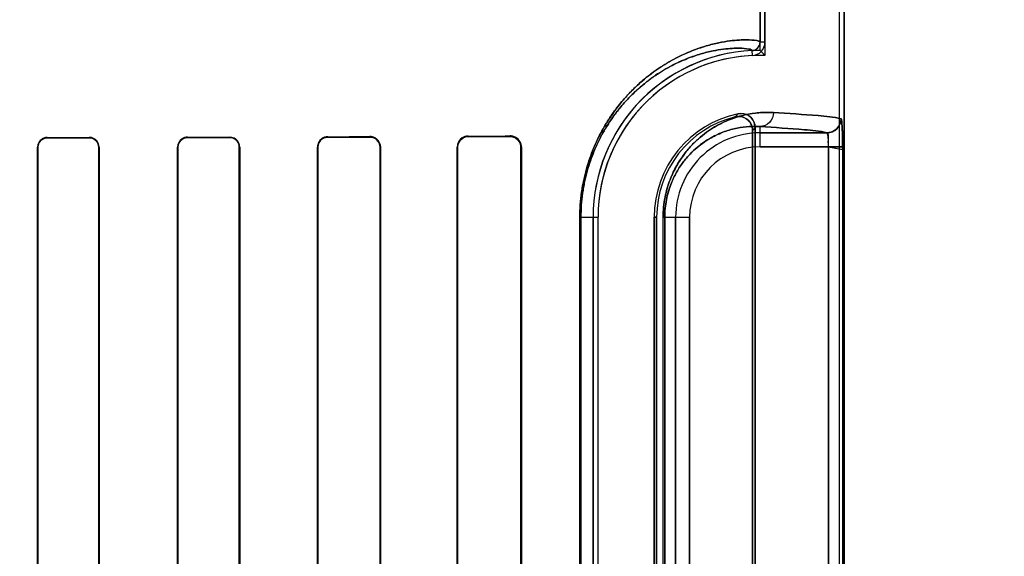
# Model space of a CAD drawing. Header units: millimetres. Extents: x 0 to 297, y 0 to 210.
# Tile 362 of 455: x 242.733 to 242.979, y 157.406 to 157.54. Entities that reach past the tile are written whole.
import ezdxf

# ---------------------------------------------------------------- set-up
doc = ezdxf.new("R2010")
doc.units = ezdxf.units.MM
doc.header["$LTSCALE"] = 16.335
doc.layers.get('0').update_dxf_attribs({"linetype": 'CONTINUOUS'})
for name, color, linetype in [('AXES_REF', 7, 'CONTINUOUS'), ('INTFCLR_1', 7, 'CONTINUOUS'), ('INTFCLR_72935', 7, 'CONTINUOUS')]:
    doc.layers.add(name, color=color, linetype=linetype)

msp = doc.modelspace()

# ---------------------------------------------------------------- linework, layer by layer
at = {"color": 7, "linetype": 'Continuous'}
for radius in [6.787079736, 6.7865, 6.743039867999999]:
    msp.add_circle((241.4889104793, 154.7114782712), radius, dxfattribs=at)
msp.add_arc((241.4889104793, 154.7114782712), 6.72, 278.2771290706, 261.7228709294, dxfattribs=at)
at = {"layer": 'AXES_REF', "color": 9, "linetype": 'Continuous'}
msp.add_circle((241.4889104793, 154.7114782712), 4.150003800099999, dxfattribs=at)
at = {"layer": 'AXES_REF', "color": 7, "linetype": 'Continuous'}
msp.add_arc((241.4889104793, 154.7114782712), 6.874, 113.0826847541, 66.9173152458, dxfattribs=at)
at = {"layer": 'AXES_REF', "color": 9, "linetype": 'Continuous'}
msp.add_arc((241.4889104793, 154.7114782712), 6.191158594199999, 94.4118118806, 85.5881881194, dxfattribs=at)
at = {"layer": 'INTFCLR_1', "color": 6, "linetype": 'Continuous'}
for p, q in [((242.9379582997, 159.0304801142), (242.9379582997, 157.1614683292)), ((242.9391925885, 159.0304683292), (242.9391925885, 157.1614683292)), ((242.9181925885, 158.3777818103), (242.9181925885, 157.5341548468)), ((242.9194268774, 157.534154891), (242.9194268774, 158.3777818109)), ((242.916345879, 157.300812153), (242.916345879, 157.5121245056)), ((242.9169582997, 157.5128924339), (242.9169582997, 157.3000442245)), ((242.737955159, 157.5079683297), (242.737955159, 157.3049683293)), ((242.7380392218, 157.5079683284), (242.7380392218, 157.3049683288)), ((242.7532036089, 157.3049683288), (242.7532036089, 157.5079683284)), ((242.7532904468, 157.3049683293), (242.7532904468, 157.5079683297)), ((242.7728738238, 157.5079683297), (242.7728738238, 157.3049683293)), ((242.7729640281, 157.5079683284), (242.7729640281, 157.3049683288)), ((242.7882873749, 157.3049683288), (242.7882873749, 157.5079683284)), ((242.7883817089, 157.3049683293), (242.7883817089, 157.5079683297)), ((242.8077693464, 157.5079683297), (242.8077693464, 157.3049683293)), ((242.8078688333, 157.5079683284), (242.8078688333, 157.3049683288)), ((242.8233938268, 157.3049683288), (242.8233938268, 157.5079683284)), ((242.8234999, 157.3049683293), (242.8234999, 157.5079683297)), ((242.8426325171, 157.5079683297), (242.8426325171, 157.3049683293)), ((242.8427473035, 157.5079683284), (242.8427473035, 157.3049683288)), ((242.8585317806, 157.3049683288), (242.8585317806, 157.5079683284)), ((242.8586586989, 157.3049683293), (242.8586586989, 157.5079683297)), ((242.876555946, 157.4904683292), (242.876555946, 157.3224683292)), ((242.8777902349, 157.3224683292), (242.8777902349, 157.4904683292)), ((242.8917902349, 157.3224683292), (242.8917902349, 157.4904683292)), ((242.8924026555, 157.4904683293), (242.8924026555, 157.3224683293))]:
    msp.add_line(p, q, dxfattribs=at)
at = {"layer": 'INTFCLR_1', "color": 9, "linetype": 'Continuous'}
for p, q in [((242.9194268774, 157.5341546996), (242.9181925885, 157.5341546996)), ((242.916193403, 157.5320569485), (242.9162526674, 157.5308240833)), ((242.9181925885, 157.5080288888), (242.9181925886, 157.513099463)), ((242.740356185, 157.5102897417), (242.740356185, 157.5103743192)), ((242.750856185, 157.5103970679), (242.750856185, 157.5103108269)), ((242.775356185, 157.5103663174), (242.775356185, 157.5104572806)), ((242.785856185, 157.5104864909), (242.785856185, 157.5103930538)), ((242.810356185, 157.5104633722), (242.810356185, 157.5105640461)), ((242.820856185, 157.5106019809), (242.820856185, 157.5104973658)), ((242.845356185, 157.5105876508), (242.845356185, 157.5107045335)), ((242.855856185, 157.5107561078), (242.855856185, 157.510631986)), ((242.9349151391, 157.5115283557), (242.9181925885, 157.5115283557)), ((242.7379551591, 157.5079683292), (242.7380392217, 157.5079683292)), ((242.7532036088, 157.5079683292), (242.7532904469, 157.5079683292)), ((242.772873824, 157.5079683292), (242.7729640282, 157.5079683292)), ((242.7882873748, 157.5079683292), (242.7883817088, 157.5079683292)), ((242.8077693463, 157.5079683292), (242.8078688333, 157.5079683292)), ((242.8233938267, 157.5079683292), (242.8234999, 157.5079683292)), ((242.8426325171, 157.5079683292), (242.8427473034, 157.5079683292)), ((242.8585317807, 157.5079683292), (242.8586586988, 157.5079683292)), ((242.9181925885, 157.5080288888), (242.9387884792, 157.5080288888)), ((242.9352921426, 157.3049077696), (242.9352921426, 157.5080288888)), ((242.9387884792, 157.5080288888), (242.9387884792, 157.3049077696)), ((242.8732516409, 157.3224683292), (242.8732516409, 157.4904683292)), ((242.8732516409, 157.4904683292), (242.8777902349, 157.4904683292)), ((242.8735098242, 157.4904683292), (242.8735098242, 157.3224683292)), ((242.8917902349, 157.4904683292), (242.8924026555, 157.4904683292)), ((242.8940143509, 157.3224683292), (242.8940143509, 157.4904683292)), ((242.8940143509, 157.4904683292), (242.900632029, 157.4904683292)), ((242.8944233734, 157.4904683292), (242.8944233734, 157.3224683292)), ((242.897132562, 157.4904683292), (242.897132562, 157.3224683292)), ((242.900632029, 157.3224683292), (242.900632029, 157.4904683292))]:
    msp.add_line(p, q, dxfattribs=at)
at = {"layer": 'INTFCLR_1', "color": 7, "linetype": 'Continuous'}
msp.add_lwpolyline([(242.8567090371, 157.5104957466), (242.8566215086, 157.5105232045), (242.8565319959, 157.5105479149), (242.8564405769, 157.5105697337), (242.8563473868, 157.5105885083), (242.8562524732, 157.5106041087), (242.8561557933, 157.510616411), (242.8560574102, 157.5106252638), (242.8559574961, 157.5106305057), (242.855856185, 157.510631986)], dxfattribs=at)
at = {"layer": 'INTFCLR_1', "color": 6, "linetype": 'Continuous'}
for centre, radius, start, end in [((242.9160924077, 157.5341546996), 0.0021001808, 272.7555668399, 360), ((242.9160924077, 157.5341546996), 0.0033344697, 272.7547928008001, 1.58865e-05), ((242.9181925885, 157.4904683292), 0.0416366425, 92.75211805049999, 179.9999999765), ((242.9181925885, 157.4904683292), 0.0404023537, 92.7521172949, 179.9999985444), ((242.9181925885, 157.4904683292), 0.0264023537, 101.8889180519, 179.9999977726), ((242.9181925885, 157.4904683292), 0.025789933, 103.835236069, 179.999999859)]:
    msp.add_arc(centre, radius, start, end, dxfattribs=at)
at = {"layer": 'INTFCLR_1', "color": 9, "linetype": 'Continuous'}
for centre, radius, start, end in [((242.9620838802, 157.4703674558), 0.0674069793, 137.0401802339, 137.9559483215), ((242.9618619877, 157.4764537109), 0.0578283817, 140.9411471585, 141.9143409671), ((242.9181925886, 157.4904683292), 0.0210600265, 89.99999999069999, 179.9999999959), ((242.9181925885, 157.4904683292), 0.0175605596, 90.00000006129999, 179.9999997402)]:
    msp.add_arc(centre, radius, start, end, dxfattribs=at)
at = {"layer": 'INTFCLR_1', "color": 6, "linetype": 'Continuous'}
for major_axis, ratio, start_param, end_param in [((0.3650864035, 0), 0.0034906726, -1.0322457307, -0.9983944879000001), ((0.3860864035, 0), 0.0034906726, -1.0644388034, -1.0330623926), ((0.3650864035, 0), 0.0034906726, -0.9162996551, -0.8795209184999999), ((0.3860864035, 0), 0.0034906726, -0.9573995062, -0.9237350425), ((0.3650864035, 0), 0.0034906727, -0.7888979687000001, -0.7475038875), ((0.3860864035, 0), 0.0034906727, -0.8415583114, -0.8044638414), ((0.3650864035, 0), 0.0034906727, -0.642674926, -0.5930216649), ((0.3860864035, 0), 0.0034906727, -0.7121557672, -0.6694696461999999)]:
    msp.add_ellipse((242.553106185, 157.5114683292), major_axis=major_axis, ratio=ratio, start_param=start_param, end_param=end_param, dxfattribs=at)
at = {"layer": 'INTFCLR_1', "color": 9, "linetype": 'Continuous'}
for points, knots in [([(242.918192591, 157.534154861), (242.9181926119, 157.5342518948), (242.9178498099, 157.5344452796), (242.916817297, 157.5346490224), (242.915079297, 157.5347622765), (242.9128676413, 157.5346932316), (242.9105348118, 157.5344665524), (242.9077765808, 157.5339995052), (242.9052186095, 157.5333590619), (242.9029679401, 157.5326436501), (242.9004108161, 157.5317002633), (242.8969581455, 157.5301237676), (242.8934521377, 157.5280359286), (242.8909279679, 157.5262087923), (242.8893988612, 157.5249837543), (242.8877857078, 157.5235970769), (242.8857431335, 157.5216356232), (242.8833280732, 157.5189252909), (242.8813856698, 157.5163336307), (242.8798703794, 157.5139955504), (242.8783215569, 157.5113276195), (242.8769145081, 157.5083902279), (242.8758630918, 157.505624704), (242.8752962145, 157.5039062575), (242.8747572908, 157.5020846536), (242.8742958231, 157.5001960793), (242.8739197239, 157.4982460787), (242.8734343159, 157.4951745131), (242.8732516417, 157.4925624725), (242.8732516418, 157.4904683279)], [0, 0, 0, 0, 0.0041250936, 0.0132564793, 0.0482716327, 0.075090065, 0.1080986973, 0.1475742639, 0.1940030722, 0.2200359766, 0.2479478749, 0.3098346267, 0.3811008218, 0.4210070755, 0.4422222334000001, 0.46437903, 0.5114245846, 0.562487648, 0.6185464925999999, 0.6489140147, 0.6808923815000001, 0.7496495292, 0.7870559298, 0.8066095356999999, 0.8265636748, 0.8678037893, 0.8891910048, 0.9109738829, 1, 1, 1, 1]), ([(242.9161934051, 157.5320569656), (242.9161937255, 157.5321514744), (242.9158759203, 157.532347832), (242.9148869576, 157.5325550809), (242.9132444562, 157.532676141), (242.9111443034, 157.5326215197), (242.908931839, 157.5324151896), (242.9063142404, 157.5319793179), (242.9038864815, 157.5313759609), (242.9017499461, 157.5306994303), (242.8993215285, 157.5298054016), (242.8960417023, 157.5283079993), (242.8927114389, 157.5263217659), (242.8903137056, 157.5245821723), (242.888860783, 157.5234151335), (242.8873275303, 157.5220934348), (242.8853859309, 157.5202231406), (242.8830902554, 157.5176379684), (242.8812439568, 157.5151654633), (242.8798035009, 157.5129343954), (242.8783306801, 157.5103874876), (242.8769928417, 157.5075831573), (242.8758345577, 157.5045239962), (242.8750454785, 157.5019892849), (242.8745028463, 157.4997590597), (242.8741451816, 157.497896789), (242.873683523, 157.4949630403), (242.8735098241, 157.4924684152), (242.8735098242, 157.4904683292)], [0, 0, 0, 0, 0.004220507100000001, 0.0133546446, 0.0482658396, 0.0749773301, 0.1078559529, 0.147184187, 0.193454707, 0.2194070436, 0.2472394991, 0.3089771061, 0.3801211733, 0.4199834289, 0.4411824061, 0.463327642, 0.5103666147, 0.5614497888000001, 0.6175621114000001, 0.6479715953, 0.6800034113, 0.7489049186, 0.7864046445, 0.8260157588, 0.8673774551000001, 0.8888305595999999, 0.9106821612, 1, 1, 1, 1]), ([(242.921532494, 157.51659893), (242.9204725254, 157.5166574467), (242.9182526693, 157.5166417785), (242.9147955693, 157.5161693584), (242.9110886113, 157.5151219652), (242.9079123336, 157.5136652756), (242.9053084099, 157.5120446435), (242.9036369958, 157.5107722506), (242.9023025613, 157.5095889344), (242.9009135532, 157.508218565), (242.8991982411, 157.5062091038), (242.8976557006, 157.5038693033), (242.8965171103, 157.5016888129), (242.8957070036, 157.4998028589), (242.8950051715, 157.4977166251), (242.8944549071, 157.4954446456), (242.8940971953, 157.493006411), (242.8940143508, 157.49132689), (242.8940143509, 157.490468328)], [0, 0, 0, 0, 0.0750536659, 0.1564805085, 0.2459796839, 0.3464559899, 0.4023291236, 0.4625807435, 0.4947026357, 0.5283756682, 0.6004715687, 0.6810517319, 0.7259046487, 0.7742538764, 0.8260146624, 0.8813433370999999, 0.9392998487, 1, 1, 1, 1]), ([(242.921532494, 157.51659893), (242.9215280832, 157.5157132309), (242.9208481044, 157.5138956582), (242.9190497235, 157.5131041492), (242.9181925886, 157.513099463)], [0, 0, 0, 0, 0.5081941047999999, 1, 1, 1, 1]), ([(242.9384080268, 157.5150278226), (242.9365528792, 157.5155303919), (242.9308714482, 157.5159581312), (242.9252573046, 157.5163932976), (242.921532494, 157.51659893)], [0, 0, 0, 0, 0.3400295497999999, 1, 1, 1, 1]), ([(242.9181925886, 157.513099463), (242.9172826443, 157.5131577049), (242.9153745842, 157.5131601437), (242.9123983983, 157.5127717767), (242.9092015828, 157.5118826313), (242.9064589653, 157.5106320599), (242.9042089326, 157.5092342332), (242.9024343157, 157.5078837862), (242.9006601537, 157.5062199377), (242.8989177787, 157.5041740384), (242.8975814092, 157.502140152), (242.8965944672, 157.5002436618), (242.8958918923, 157.4986019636), (242.8952831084, 157.496784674), (242.8948055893, 157.4948049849), (242.8944952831, 157.4926804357), (242.8944233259, 157.4912166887), (242.8944233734, 157.4904683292)], [0, 0, 0, 0, 0.0744477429, 0.1553151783, 0.2443339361, 0.3444117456, 0.4002041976, 0.4603600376, 0.5261873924, 0.5984175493, 0.6792891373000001, 0.724268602, 0.7728488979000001, 0.8249350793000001, 0.8805719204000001, 0.9388974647, 1, 1, 1, 1]), ([(242.9181925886, 157.513099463), (242.921883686, 157.5128938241), (242.927446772, 157.5124587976), (242.9330776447, 157.5120307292), (242.9349151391, 157.5115283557)], [0, 0, 0, 0, 0.659940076, 1, 1, 1, 1])]:
    msp.add_open_spline(points, degree=3, knots=knots, dxfattribs=at)
at = {"layer": 'INTFCLR_1', "color": 6, "linetype": 'Continuous'}
for points, knots in [([(242.916345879, 157.5121245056), (242.916345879, 157.5126960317), (242.9160538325, 157.5138537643), (242.9146196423, 157.5154450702), (242.9129292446, 157.5157326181), (242.9120254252, 157.5155100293)], [0, 0, 0, 0, 0.2761842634, 0.5501881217, 1, 1, 1, 1]), ([(242.9127533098, 157.5163043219), (242.9133015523, 157.5164197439), (242.9144737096, 157.516378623), (242.9163040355, 157.5153462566), (242.9169582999, 157.5138038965), (242.9169582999, 157.5128924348)], [0, 0, 0, 0, 0.2757365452, 0.5514172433, 1, 1, 1, 1]), ([(242.740356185, 157.5103743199), (242.7397759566, 157.5103731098), (242.7385057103, 157.5098964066), (242.737955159, 157.5086139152), (242.737955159, 157.5079683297)], [0, 0, 0, 0, 0.4733419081, 1, 1, 1, 1]), ([(242.7403561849, 157.5102897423), (242.7398825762, 157.5102888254), (242.7386742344, 157.5099223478), (242.7380392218, 157.5086738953), (242.7380392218, 157.5079683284)], [0, 0, 0, 0, 0.4016443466, 1, 1, 1, 1]), ([(242.7532904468, 157.5079683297), (242.7532904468, 157.5084875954), (242.7528833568, 157.5097605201), (242.7515749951, 157.5103986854), (242.7508561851, 157.5103970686)], [0, 0, 0, 0, 0.4194128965, 1, 1, 1, 1]), ([(242.7532036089, 157.5079683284), (242.7532036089, 157.5084732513), (242.7528066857, 157.5097017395), (242.7515454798, 157.5103122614), (242.750856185, 157.5103108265)], [0, 0, 0, 0, 0.4228059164, 1, 1, 1, 1]), ([(242.7753561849, 157.5104572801), (242.7748848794, 157.5104560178), (242.7735981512, 157.5100993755), (242.7728738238, 157.5087580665), (242.7728738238, 157.5079683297)], [0, 0, 0, 0, 0.3737436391, 1, 1, 1, 1]), ([(242.7753561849, 157.5103663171), (242.7749077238, 157.510365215), (242.7736690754, 157.5100273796), (242.7729640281, 157.5087344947), (242.7729640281, 157.5079683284)], [0, 0, 0, 0, 0.3692176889, 1, 1, 1, 1]), ([(242.7883817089, 157.5079683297), (242.7883817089, 157.5084883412), (242.7879787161, 157.5098046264), (242.7866192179, 157.5104886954), (242.785856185, 157.5104864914)], [0, 0, 0, 0, 0.4052939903, 1, 1, 1, 1]), ([(242.7882873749, 157.5079683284), (242.7882873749, 157.5084769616), (242.7878911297, 157.5097459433), (242.7865832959, 157.5103949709), (242.785856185, 157.5103930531)], [0, 0, 0, 0, 0.4115998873, 1, 1, 1, 1]), ([(242.810356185, 157.5105640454), (242.8098366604, 157.5105622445), (242.8084896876, 157.5101607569), (242.8077693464, 157.5087654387), (242.8077693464, 157.5079683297)], [0, 0, 0, 0, 0.3945869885, 1, 1, 1, 1]), ([(242.810356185, 157.5104633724), (242.8098375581, 157.5104617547), (242.8085379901, 157.510056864), (242.8078688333, 157.5087168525), (242.8078688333, 157.5079683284)], [0, 0, 0, 0, 0.4092869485, 1, 1, 1, 1]), ([(242.8234999, 157.5079683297), (242.8234999, 157.5084722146), (242.8231202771, 157.5098413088), (242.8216921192, 157.5106051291), (242.820856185, 157.5106019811)], [0, 0, 0, 0, 0.3760825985, 1, 1, 1, 1]), ([(242.8233938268, 157.5079683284), (242.8233938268, 157.5084740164), (242.8230075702, 157.5097935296), (242.8216385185, 157.5104999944), (242.820856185, 157.5104973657)], [0, 0, 0, 0, 0.3926070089, 1, 1, 1, 1]), ([(242.8453561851, 157.5107045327), (242.8448516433, 157.5107021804), (242.8434423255, 157.5103214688), (242.8426325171, 157.508847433), (242.8426325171, 157.5079683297)], [0, 0, 0, 0, 0.3646493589, 1, 1, 1, 1]), ([(242.8453561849, 157.5105876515), (242.8448916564, 157.5105857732), (242.8435460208, 157.5102400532), (242.8427473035, 157.5088270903), (242.8427473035, 157.5079683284)], [0, 0, 0, 0, 0.3510423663, 1, 1, 1, 1]), ([(242.8586586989, 157.5079683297), (242.8586586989, 157.5084500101), (242.8583074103, 157.5098884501), (242.8567890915, 157.5107609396), (242.8558561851, 157.5107561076)], [0, 0, 0, 0, 0.3405065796, 1, 1, 1, 1])]:
    msp.add_open_spline(points, degree=3, knots=knots, dxfattribs=at)
at = {"layer": 'INTFCLR_1', "color": 7, "linetype": 'Continuous'}
for points, knots in [([(242.9383651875, 157.5150721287), (242.9383683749, 157.5144013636), (242.9380226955, 157.5132193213), (242.9367161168, 157.5118992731), (242.9355388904, 157.5115473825), (242.9348727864, 157.511550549)], [0, 0, 0, 0, 0.3692997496, 0.633266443, 1, 1, 1, 1]), ([(242.9349151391, 157.5115283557), (242.9358062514, 157.5115293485), (242.9376623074, 157.5122786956), (242.9384070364, 157.5141355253), (242.9384080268, 157.5150278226)], [0, 0, 0, 0, 0.4996677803, 1, 1, 1, 1]), ([(242.9383651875, 157.5150721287), (242.9385030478, 157.5152363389), (242.9386261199, 157.5137762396), (242.9387088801, 157.5129096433), (242.9387764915, 157.5104672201), (242.9387884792, 157.5089137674), (242.9387884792, 157.5080288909)], [0, 0, 0, 0, 0.090819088, 0.3065073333, 0.6251820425, 1, 1, 1, 1]), ([(242.9387884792, 157.5080288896), (242.9387884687, 157.5086759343), (242.9387821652, 157.5099203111), (242.9387410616, 157.5116642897), (242.9386925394, 157.5133586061), (242.9385523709, 157.5144450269), (242.9384080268, 157.5150278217)], [0, 0, 0, 0, 0.2764959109, 0.5316625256, 0.7456761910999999, 1, 1, 1, 1]), ([(242.8585317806, 157.5079683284), (242.8585319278, 157.5084315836), (242.8581933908, 157.509811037), (242.8567441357, 157.5106170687), (242.8558561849, 157.5106319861)], [0, 0, 0, 0, 0.3428139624, 1, 1, 1, 1]), ([(242.8585317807, 157.5079683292), (242.8585317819, 157.5084502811), (242.8582289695, 157.5095609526), (242.8572867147, 157.5103035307), (242.8567090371, 157.5104957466)], [0, 0, 0, 0, 0.4418459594, 1, 1, 1, 1]), ([(242.9352921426, 157.5080288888), (242.9352921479, 157.5082540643), (242.9352876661, 157.5091343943), (242.9352083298, 157.5103658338), (242.9351273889, 157.5111211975), (242.93495994, 157.5116022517), (242.9348727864, 157.511550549)], [0, 0, 0, 0, 0.1877948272, 0.7473227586, 0.9154867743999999, 1, 1, 1, 1]), ([(242.9352921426, 157.5080288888), (242.9352921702, 157.5086146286), (242.9350995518, 157.5095531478), (242.9355011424, 157.511448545), (242.9349151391, 157.5115283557)], [0, 0, 0, 0, 0.4975901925, 1, 1, 1, 1])]:
    msp.add_open_spline(points, degree=3, knots=knots, dxfattribs=at)
at = {"layer": 'INTFCLR_72935', "color": 6, "linetype": 'Continuous'}
for p, q in [((242.9379582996, 159.0304918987), (242.9379582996, 157.1614683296)), ((242.9391925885, 157.1614683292), (242.9391925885, 159.0304683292)), ((242.9181925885, 157.5321049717), (242.9181925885, 158.3798316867)), ((242.9194268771, 158.3810848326), (242.9194268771, 157.5308518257)), ((242.916345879, 157.5121245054), (242.916345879, 157.3008121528)), ((242.9169582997, 157.3000442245), (242.9169582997, 157.5128924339)), ((242.7379551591, 157.3049683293), (242.7379551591, 157.5079683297)), ((242.7380392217, 157.3049683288), (242.7380392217, 157.5079683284)), ((242.7532036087, 157.5079683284), (242.7532036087, 157.3049683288)), ((242.753290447, 157.5079683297), (242.753290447, 157.3049683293)), ((242.772873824, 157.3049683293), (242.772873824, 157.5079683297)), ((242.7729640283, 157.3049683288), (242.7729640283, 157.5079683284)), ((242.7882873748, 157.5079683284), (242.7882873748, 157.3049683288)), ((242.7883817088, 157.5079683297), (242.7883817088, 157.3049683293)), ((242.8077693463, 157.3049683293), (242.8077693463, 157.5079683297)), ((242.8078688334, 157.3049683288), (242.8078688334, 157.5079683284)), ((242.8233938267, 157.5079683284), (242.8233938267, 157.3049683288)), ((242.8234998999, 157.5079683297), (242.8234998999, 157.3049683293)), ((242.8426325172, 157.3049683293), (242.8426325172, 157.5079683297)), ((242.8427473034, 157.3049683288), (242.8427473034, 157.5079683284)), ((242.8585317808, 157.5079683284), (242.8585317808, 157.3049683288)), ((242.8586586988, 157.5079683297), (242.8586586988, 157.3049683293)), ((242.876555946, 157.3224683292), (242.876555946, 157.4904683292)), ((242.8777902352, 157.3224683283), (242.8777902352, 157.4904683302)), ((242.8917902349, 157.4904683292), (242.8917902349, 157.3224683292)), ((242.8924026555, 157.3224683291), (242.8924026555, 157.4904683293))]:
    msp.add_line(p, q, dxfattribs=at)
at = {"layer": 'INTFCLR_72935', "color": 9, "linetype": 'Continuous'}
for p, q in [((242.9181925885, 157.5080288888), (242.9181925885, 157.513099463)), ((242.740356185, 157.5103743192), (242.740356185, 157.5102897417)), ((242.750856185, 157.5103108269), (242.750856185, 157.5103970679)), ((242.775356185, 157.5104572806), (242.775356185, 157.5103663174)), ((242.785856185, 157.5103930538), (242.785856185, 157.5104864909)), ((242.810356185, 157.5105640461), (242.810356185, 157.5104633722)), ((242.820856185, 157.5104973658), (242.820856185, 157.5106019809)), ((242.845356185, 157.5107045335), (242.845356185, 157.5105876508)), ((242.855856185, 157.510631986), (242.855856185, 157.5107561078)), ((242.9181925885, 157.5115283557), (242.9349151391, 157.5115283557)), ((242.7380392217, 157.5079683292), (242.7379551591, 157.5079683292)), ((242.7532904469, 157.5079683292), (242.7532036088, 157.5079683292)), ((242.7729640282, 157.5079683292), (242.772873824, 157.5079683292)), ((242.7883817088, 157.5079683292), (242.7882873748, 157.5079683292)), ((242.8078688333, 157.5079683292), (242.8077693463, 157.5079683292)), ((242.8234999, 157.5079683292), (242.8233938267, 157.5079683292)), ((242.8427473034, 157.5079683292), (242.8426325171, 157.5079683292)), ((242.8586586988, 157.5079683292), (242.8585317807, 157.5079683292)), ((242.9352921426, 157.5080288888), (242.9181925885, 157.5080288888)), ((242.9352921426, 157.5080288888), (242.9352921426, 157.3049077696)), ((242.9387884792, 157.5080288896), (242.9387884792, 157.3049077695)), ((242.8732516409, 157.4904683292), (242.8777902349, 157.4904683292)), ((242.8732516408, 157.3224683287), (242.8732516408, 157.4904683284)), ((242.8735098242, 157.3224683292), (242.8735098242, 157.4904683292)), ((242.8924026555, 157.4904683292), (242.8917902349, 157.4904683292)), ((242.8940143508, 157.322468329), (242.8940143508, 157.49046833)), ((242.8940143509, 157.4904683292), (242.900632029, 157.4904683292)), ((242.8944233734, 157.3224683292), (242.8944233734, 157.4904683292)), ((242.897132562, 157.3224683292), (242.897132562, 157.4904683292)), ((242.900632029, 157.4904683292), (242.900632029, 157.3224683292))]:
    msp.add_line(p, q, dxfattribs=at)
at = {"layer": 'INTFCLR_72935', "color": 7, "linetype": 'Continuous'}
for p, q in [((242.9387884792, 157.5080288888), (242.9352921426, 157.5080288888)), ((242.9352921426, 157.5080288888), (242.9387899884, 157.5073526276))]:
    msp.add_line(p, q, dxfattribs=at)
for points in [[(242.8217280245, 157.51045698), (242.8216383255, 157.5104862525), (242.8215466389, 157.5105125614), (242.8214530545, 157.5105357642), (242.8213577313, 157.5105557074), (242.8212607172, 157.5105722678), (242.8211619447, 157.5105853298), (242.8210614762, 157.5105947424), (242.8209595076, 157.5106003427), (242.820856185, 157.5106019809)], [(242.8567254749, 157.5106218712), (242.8566392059, 157.510648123), (242.856550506, 157.5106719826), (242.856459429, 157.5106932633), (242.8563664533, 157.5107117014), (242.8562712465, 157.5107272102), (242.8561726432, 157.5107397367), (242.8560703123, 157.5107489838), (242.8559647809, 157.5107545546), (242.855856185, 157.5107561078)], [(242.855856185, 157.510631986), (242.8559515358, 157.5106306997), (242.8560477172, 157.5106259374), (242.8561445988, 157.510617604), (242.8562428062, 157.5106055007), (242.856341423, 157.5105895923), (242.8564380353, 157.5105702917), (242.8565317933, 157.5105479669), (242.8566233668, 157.5105226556), (242.8567126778, 157.5104945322)]]:
    msp.add_lwpolyline(points, dxfattribs=at)
at = {"layer": 'INTFCLR_72935', "color": 6, "linetype": 'Continuous'}
for centre, radius, start, end in [((242.9181925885, 157.4904683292), 0.0416366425, 90, 180.0000000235), ((242.8367836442, 157.4506866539), 0.1151362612, 44.1279839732, 45.0032982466), ((242.9181925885, 157.4904683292), 0.0404023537, 88.2493462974, 179.9999985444), ((242.9181925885, 157.4904683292), 0.0264023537, 101.8889180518, 179.9999977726), ((242.9181925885, 157.4904683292), 0.025789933, 103.8352360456, 179.9999997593)]:
    msp.add_arc(centre, radius, start, end, dxfattribs=at)
at = {"layer": 'INTFCLR_72935', "color": 9, "linetype": 'Continuous'}
for centre, radius, start, end in [((242.962083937, 157.4703674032), 0.0674070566, 137.0401804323, 137.9559474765), ((242.9618620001, 157.4764537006), 0.0578283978, 140.9411469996, 141.9143405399), ((242.9181925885, 157.4904683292), 0.0210600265, 90.0000000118, 180.0000000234), ((242.9181925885, 157.4904683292), 0.0175605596, 90.00000006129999, 179.9999997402)]:
    msp.add_arc(centre, radius, start, end, dxfattribs=at)
at = {"layer": 'INTFCLR_72935', "color": 6, "linetype": 'Continuous'}
for major_axis, ratio, start_param, end_param in [((0.3650864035, 0), 0.0034906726, -1.0322457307, -0.9983944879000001), ((0.3860864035, 0), 0.0034906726, -1.0644388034, -1.0330623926), ((0.3650864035, 0), 0.0034906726, -0.9162996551, -0.8795209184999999), ((0.3860864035, 0), 0.0034906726, -0.9573995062, -0.9237350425), ((0.3650864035, 0), 0.0034906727, -0.7888979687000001, -0.7475038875), ((0.3860864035, 0), 0.0034906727, -0.8415583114, -0.8044638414), ((0.3650864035, 0), 0.0034906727, -0.642674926, -0.5930216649), ((0.3860864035, 0), 0.0034906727, -0.7121557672, -0.6694696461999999)]:
    msp.add_ellipse((242.553106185, 157.5114683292), major_axis=major_axis, ratio=ratio, start_param=start_param, end_param=end_param, dxfattribs=at)
at = {"layer": 'INTFCLR_72935', "color": 9, "linetype": 'Continuous'}
for points, knots in [([(242.8732516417, 157.490468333), (242.873251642, 157.4925601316), (242.8734339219, 157.4951694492), (242.87391813, 157.4982367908), (242.8742927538, 157.5001815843), (242.874860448, 157.5025090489), (242.8756865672, 157.5051575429), (242.87690001, 157.5083563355), (242.8783017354, 157.5112890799), (242.8798448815, 157.513953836), (242.8813599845, 157.5162975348), (242.8829552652, 157.5184299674), (242.8846040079, 157.5203575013), (242.8861799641, 157.5220548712), (242.8888118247, 157.5245829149), (242.8925584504, 157.5275021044), (242.8963358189, 157.5297543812), (242.8991649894, 157.5311316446), (242.901681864, 157.5322007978), (242.9045902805, 157.5332023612), (242.9077941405, 157.5340035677), (242.9105622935, 157.5344704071), (242.9128992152, 157.5346954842), (242.915104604, 157.5347616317), (242.916830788, 157.5346471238), (242.917855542, 157.534443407), (242.9181926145, 157.534250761), (242.9181925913, 157.5341548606)], [0, 0, 0, 0, 0.0889297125, 0.1106979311, 0.1320162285, 0.1731128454, 0.2124730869, 0.2498857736, 0.3184953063, 0.3503447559, 0.3807559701, 0.4371029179, 0.4633859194, 0.4885674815, 0.5355457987, 0.6184007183, 0.6898544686, 0.7220801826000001, 0.7521192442, 0.8060667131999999, 0.8526634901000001, 0.8923374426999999, 0.9253922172, 0.9521387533, 0.9869002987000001, 0.9959229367, 1, 1, 1, 1]), ([(242.8735098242, 157.4904683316), (242.8735098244, 157.492466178), (242.8736831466, 157.4949581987), (242.8741436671, 157.4978879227), (242.8744999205, 157.4997451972), (242.8750397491, 157.5019677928), (242.8758253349, 157.5044968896), (242.8769790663, 157.5075508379), (242.8783118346, 157.5103506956), (242.8797792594, 157.5128945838), (242.8812195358, 157.5151310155), (242.8827360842, 157.5171656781), (242.8843035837, 157.5190045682), (242.8858013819, 157.5206231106), (242.888301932, 157.523032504), (242.8918615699, 157.5258133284), (242.8954510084, 157.5279568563), (242.8981386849, 157.529265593), (242.900528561, 157.5302800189), (242.903289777, 157.5312282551), (242.9063309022, 157.5319831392), (242.9089579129, 157.5324187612), (242.9111742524, 157.5326235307), (242.9132684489, 157.5326753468), (242.9148998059, 157.5325532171), (242.9158812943, 157.5323458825), (242.9161937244, 157.5321503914), (242.9161934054, 157.5320569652)], [0, 0, 0, 0, 0.08922075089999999, 0.1110575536, 0.1324414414, 0.1736590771, 0.2131269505, 0.2506329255, 0.319386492, 0.3512892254, 0.3817425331, 0.4381432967, 0.4644401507, 0.4896280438, 0.5365996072, 0.6193826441, 0.6907139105, 0.7228668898, 0.7528287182, 0.8066156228, 0.8530532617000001, 0.8925788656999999, 0.9255032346, 0.9521430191, 0.986801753, 0.9958277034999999, 1, 1, 1, 1]), ([(242.8940143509, 157.4904683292), (242.8940143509, 157.4913175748), (242.8940961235, 157.4929936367), (242.894450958, 157.4954246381), (242.895000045, 157.4976980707), (242.8956972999, 157.4997769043), (242.8965025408, 157.5016575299), (242.8973831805, 157.5033501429), (242.8983173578, 157.5048738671), (242.8995747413, 157.5066500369), (242.9012051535, 157.5085603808), (242.9032503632, 157.5104769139), (242.9052921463, 157.5120331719), (242.9078889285, 157.51365236), (242.9110596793, 157.515111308), (242.9142259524, 157.5160100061), (242.9166207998, 157.5164190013), (242.9188332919, 157.5166457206), (242.9204699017, 157.5166575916), (242.9215324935, 157.51659893)], [0, 0, 0, 0, 0.0600375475, 0.1184073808, 0.1734336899, 0.2251567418, 0.2732358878, 0.3179126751, 0.3599266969, 0.3994875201, 0.47167102, 0.537033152, 0.5972817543, 0.6528632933, 0.7531314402, 0.8428522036, 0.8846845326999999, 0.9247655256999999, 1, 1, 1, 1]), ([(242.9215324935, 157.51659893), (242.9215280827, 157.515713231), (242.9208481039, 157.5138956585), (242.9190497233, 157.5131041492), (242.9181925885, 157.513099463)], [0, 0, 0, 0, 0.5081941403, 1, 1, 1, 1]), ([(242.9215324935, 157.51659893), (242.9252573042, 157.5163932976), (242.9308714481, 157.5159581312), (242.9365528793, 157.5155303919), (242.9384080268, 157.5150278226)], [0, 0, 0, 0, 0.6599704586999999, 1, 1, 1, 1]), ([(242.8944233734, 157.4904683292), (242.8944233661, 157.4912085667), (242.8944943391, 157.4926693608), (242.894802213, 157.4947878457), (242.8952786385, 157.4967685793), (242.8958834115, 157.4985790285), (242.8965818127, 157.5002163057), (242.8973455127, 157.5016893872), (242.8981554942, 157.5030148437), (242.899245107, 157.5045582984), (242.9006572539, 157.5062166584), (242.902427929, 157.5078779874), (242.9041948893, 157.5092243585), (242.9064387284, 157.5106209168), (242.9091766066, 157.5118734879), (242.9119079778, 157.5126368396), (242.9139711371, 157.5129770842), (242.9158739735, 157.5131594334), (242.9172803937, 157.5131578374), (242.9181925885, 157.513099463)], [0, 0, 0, 0, 0.0604339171, 0.1191792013, 0.1745255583, 0.2265330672, 0.2748338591, 0.3197007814, 0.3618819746, 0.401549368, 0.4738586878, 0.5392604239, 0.5994174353, 0.6549168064, 0.7547846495, 0.8440250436, 0.8855731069, 0.9253749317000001, 1, 1, 1, 1]), ([(242.9349151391, 157.5115283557), (242.933077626, 157.5120306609), (242.92744679, 157.5124588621), (242.9218836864, 157.5128938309), (242.9181925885, 157.513099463)], [0, 0, 0, 0, 0.3400599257, 1, 1, 1, 1])]:
    msp.add_open_spline(points, degree=3, knots=knots, dxfattribs=at)
at = {"layer": 'INTFCLR_72935', "color": 6, "linetype": 'Continuous'}
for points, knots in [([(242.916193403, 157.5320569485), (242.9167084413, 157.5320817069), (242.9177676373, 157.5325480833), (242.918192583, 157.5336300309), (242.9181925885, 157.5341548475)], [0, 0, 0, 0, 0.4955867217, 1, 1, 1, 1]), ([(242.9120254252, 157.5155100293), (242.9125803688, 157.5156466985), (242.9137743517, 157.5156399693), (242.9156624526, 157.514627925), (242.916345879, 157.5130553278), (242.916345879, 157.5121245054)], [0, 0, 0, 0, 0.2761837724, 0.5501894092, 1, 1, 1, 1]), ([(242.9169582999, 157.5128924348), (242.9169582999, 157.5134526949), (242.9166765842, 157.5145912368), (242.9152892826, 157.5161696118), (242.9136452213, 157.5164920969), (242.9127533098, 157.5163043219)], [0, 0, 0, 0, 0.2757362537, 0.5514164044, 1, 1, 1, 1]), ([(242.9384080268, 157.5150278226), (242.9384070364, 157.5141355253), (242.9376623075, 157.5122786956), (242.9358062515, 157.5115293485), (242.9349151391, 157.5115283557)], [0, 0, 0, 0, 0.5003322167, 1, 1, 1, 1]), ([(242.7403561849, 157.5103743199), (242.7399043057, 157.5103733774), (242.7386605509, 157.5100331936), (242.7379551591, 157.5087355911), (242.7379551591, 157.5079683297)], [0, 0, 0, 0, 0.370654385, 1, 1, 1, 1]), ([(242.7380392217, 157.5079683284), (242.7380392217, 157.508475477), (242.7384385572, 157.509691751), (242.7396822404, 157.5102884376), (242.7403561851, 157.5102897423)], [0, 0, 0, 0, 0.429388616, 1, 1, 1, 1]), ([(242.753290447, 157.5079683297), (242.753290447, 157.5084914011), (242.7528799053, 157.5097655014), (242.7515714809, 157.5103986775), (242.750856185, 157.5103970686)], [0, 0, 0, 0, 0.4223873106, 1, 1, 1, 1]), ([(242.7508561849, 157.5103108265), (242.7514235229, 157.5103120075), (242.7526657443, 157.5098493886), (242.7532036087, 157.5085974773), (242.7532036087, 157.5079683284)], [0, 0, 0, 0, 0.4741703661, 1, 1, 1, 1]), ([(242.775356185, 157.5104572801), (242.7748727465, 157.5104559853), (242.7735832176, 157.5100873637), (242.772873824, 157.5087469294), (242.772873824, 157.5079683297)], [0, 0, 0, 0, 0.3830625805, 1, 1, 1, 1]), ([(242.7729640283, 157.5079683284), (242.7729640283, 157.5084768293), (242.7733601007, 157.5097296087), (242.7746457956, 157.5103645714), (242.7753561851, 157.5103663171)], [0, 0, 0, 0, 0.4171827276, 1, 1, 1, 1]), ([(242.7883817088, 157.5079683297), (242.7883817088, 157.5084878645), (242.7879799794, 157.5098044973), (242.7866197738, 157.510488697), (242.7858561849, 157.5104864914)], [0, 0, 0, 0, 0.4048974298, 1, 1, 1, 1]), ([(242.7858561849, 157.5103930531), (242.7863292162, 157.5103943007), (242.787591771, 157.5100389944), (242.7882873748, 157.5087287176), (242.7882873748, 157.5079683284)], [0, 0, 0, 0, 0.3835126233, 1, 1, 1, 1]), ([(242.8103561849, 157.5105640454), (242.8098283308, 157.5105622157), (242.8084792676, 157.5101526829), (242.8077693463, 157.5087577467), (242.8077693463, 157.5079683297)], [0, 0, 0, 0, 0.4007193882, 1, 1, 1, 1]), ([(242.8078688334, 157.5079683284), (242.8078688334, 157.5084752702), (242.8082577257, 157.5097734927), (242.8095967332, 157.5104610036), (242.8103561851, 157.5104633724)], [0, 0, 0, 0, 0.4003023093, 1, 1, 1, 1]), ([(242.8208561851, 157.5104973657), (242.8213697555, 157.5104990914), (242.8226920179, 157.5101086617), (242.8233938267, 157.5087432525), (242.8233938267, 157.5079683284)], [0, 0, 0, 0, 0.3985830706, 1, 1, 1, 1]), ([(242.845356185, 157.5107045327), (242.8448410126, 157.5107021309), (242.8434293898, 157.5103107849), (242.8426325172, 157.5088376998), (242.8426325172, 157.5079683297)], [0, 0, 0, 0, 0.3720910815, 1, 1, 1, 1]), ([(242.8427473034, 157.5079683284), (242.8427473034, 157.5084630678), (242.8431172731, 157.5098170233), (242.8445249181, 157.5105842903), (242.8453561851, 157.5105876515)], [0, 0, 0, 0, 0.3731029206, 1, 1, 1, 1]), ([(242.9352921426, 157.5080288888), (242.9352941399, 157.5082462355), (242.9352982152, 157.5091454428), (242.9352164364, 157.5103617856), (242.9351495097, 157.5111714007), (242.9349873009, 157.5115528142), (242.9349151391, 157.5115283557)], [0, 0, 0, 0, 0.1826563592, 0.7651859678, 0.9359698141, 1, 1, 1, 1])]:
    msp.add_open_spline(points, degree=3, knots=knots, dxfattribs=at)
at = {"layer": 'INTFCLR_72935', "color": 7, "linetype": 'Continuous'}
for points, knots in [([(242.9387899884, 157.5073526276), (242.9387920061, 157.5078033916), (242.938786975, 157.5089129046), (242.9387723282, 157.5104214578), (242.9387386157, 157.5118360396), (242.9386839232, 157.5130835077), (242.9386375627, 157.5141361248), (242.9385135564, 157.5147666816), (242.9384646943, 157.5150124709), (242.9384080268, 157.5150278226)], [0, 0, 0, 0, 0.1753970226, 0.4315905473, 0.5876692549, 0.7243269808, 0.9227195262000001, 0.9771554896, 1, 1, 1, 1]), ([(242.9384080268, 157.5150278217), (242.9385524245, 157.5144445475), (242.9386926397, 157.5133572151), (242.9387411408, 157.5116616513), (242.938782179, 157.5099181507), (242.938788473, 157.5086746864), (242.9387884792, 157.5080288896)], [0, 0, 0, 0, 0.2545281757, 0.4687267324, 0.7240371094, 1, 1, 1, 1]), ([(242.8208561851, 157.5106019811), (242.8213952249, 157.5105984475), (242.8227715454, 157.5101973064), (242.8235054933, 157.508771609), (242.8234998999, 157.5079683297)], [0, 0, 0, 0, 0.4015728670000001, 1, 1, 1, 1]), ([(242.855856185, 157.5107561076), (242.856332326, 157.5107507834), (242.8577699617, 157.5104269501), (242.8586622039, 157.5089060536), (242.8586586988, 157.5079683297)], [0, 0, 0, 0, 0.336777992, 1, 1, 1, 1]), ([(242.8558561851, 157.5106319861), (242.8563573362, 157.5106250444), (242.8577407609, 157.5102718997), (242.8585359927, 157.5088219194), (242.8585317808, 157.5079683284)], [0, 0, 0, 0, 0.3699431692, 1, 1, 1, 1]), ([(242.8567126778, 157.5104945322), (242.8571596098, 157.5103451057), (242.8581170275, 157.5097148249), (242.8585317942, 157.5085863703), (242.8585317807, 157.5079683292)], [0, 0, 0, 0, 0.4326207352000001, 1, 1, 1, 1])]:
    msp.add_open_spline(points, degree=3, knots=knots, dxfattribs=at)

doc.saveas('drawing.dxf')
